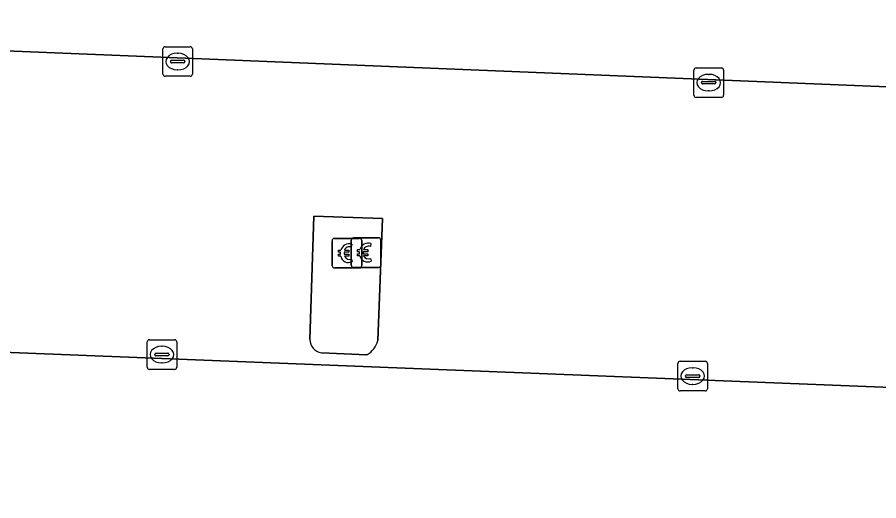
# Model space of a CAD drawing. Extents: x 160888 to 161385, y 386490 to 386908.
# Drawn here: x 160970.98 to 161000.12, y 386777.1 to 386793.46 of the extents above; entities that cross this region are included whole.
import ezdxf

# ---------------------------------------------------------------- set-up
doc = ezdxf.new("R2010")
doc.units = 0
for name, color, linetype in [('IMGEO_Betaalautomaat', 7, 'Continuous'), ('IMGEO_Kolk', 7, 'Continuous'), ('IMGEO_Parkeervlak_open', 7, 'Continuous'), ('IMGEO_Rijbaan_lokaal_open', 7, 'Continuous'), ('IMGEO_Verkeerseiland_open', 7, 'Continuous')]:
    doc.layers.add(name, color=color, linetype=linetype)

msp = doc.modelspace()

# ---------------------------------------------------------------- linework, layer by layer
at = {"layer": 'IMGEO_Betaalautomaat'}
for p, q in [((160981.632, 386785.054), (160981.632, 386785.895)), ((160981.632, 386785.895), (160981.632, 386785.054)), ((160981.707, 386785.978), (160982.548, 386785.978)), ((160982.548, 386785.978), (160981.707, 386785.978)), ((160982.277, 386785.072), (160982.277, 386785.913)), ((160982.277, 386785.913), (160982.277, 386785.072)), ((160982.294, 386785.783), (160982.277, 386785.683)), ((160982.352, 386785.996), (160983.193, 386785.996)), ((160983.193, 386785.996), (160982.352, 386785.996)), ((160982.631, 386785.904), (160982.631, 386785.063)), ((160982.631, 386785.063), (160982.631, 386785.904)), ((160982.939, 386785.801), (160982.922, 386785.701)), ((160983.276, 386785.922), (160983.276, 386785.081)), ((160983.276, 386785.081), (160983.276, 386785.922)), ((160981.915, 386785.442), (160981.915, 386785.51)), ((160982.036, 386785.51), (160982.036, 386785.442)), ((160982.56, 386785.46), (160982.56, 386785.528)), ((160982.681, 386785.528), (160982.681, 386785.46)), ((160982.281, 386785.277), (160982.303, 386785.19)), ((160982.926, 386785.295), (160982.948, 386785.208)), ((160982.557, 386784.979), (160981.716, 386784.979)), ((160981.716, 386784.979), (160982.557, 386784.979)), ((160983.202, 386784.997), (160982.361, 386784.997)), ((160982.361, 386784.997), (160983.202, 386784.997))]:
    msp.add_line(p, q, dxfattribs=at)
for points in [[(160981.915, 386785.51), (160981.846, 386785.51), (160981.846, 386785.579), (160981.925, 386785.579)], [(160982.047, 386785.579), (160982.194, 386785.579), (160982.194, 386785.51), (160982.036, 386785.51)], [(160982.56, 386785.528), (160982.491, 386785.528), (160982.491, 386785.597), (160982.57, 386785.597)], [(160982.692, 386785.597), (160982.839, 386785.597), (160982.839, 386785.528), (160982.681, 386785.528)], [(160981.92, 386785.373), (160981.846, 386785.373), (160981.846, 386785.442), (160981.915, 386785.442)], [(160982.036, 386785.442), (160982.194, 386785.442), (160982.194, 386785.373), (160982.05, 386785.373)], [(160982.565, 386785.391), (160982.491, 386785.391), (160982.491, 386785.46), (160982.56, 386785.46)], [(160982.681, 386785.46), (160982.839, 386785.46), (160982.839, 386785.391), (160982.695, 386785.391)]]:
    msp.add_lwpolyline(points, dxfattribs=at)
for centre, radius, start, end in [((160981.71, 386785.901), 0.0779, 92.4484, 184.2845), ((160981.71, 386785.901), 0.0779, 92.4484, 184.2845), ((160982.208, 386785.503), 0.293, 73.014, 165.0139), ((160982.355, 386785.919), 0.0779, 92.4484, 184.2845), ((160982.355, 386785.919), 0.0779, 92.4484, 184.2845), ((160982.554, 386785.901), 0.0779, 2.4484, 94.2845), ((160982.554, 386785.901), 0.0779, 2.4484, 94.2845), ((160982.853, 386785.521), 0.293, 73.014, 165.0139), ((160983.199, 386785.919), 0.0779, 2.4484, 94.2845), ((160983.199, 386785.919), 0.0779, 2.4484, 94.2845), ((160982.214, 386785.516), 0.179, 69.3236, 159.5683), ((160982.859, 386785.534), 0.179, 69.3236, 159.5683), ((160982.181, 386785.428), 0.267, 191.8096, 297.0389), ((160982.214, 386785.443), 0.179, 202.7625, 291.8693), ((160982.826, 386785.446), 0.267, 191.8096, 297.0389), ((160982.859, 386785.461), 0.179, 202.7625, 291.8693), ((160981.71, 386785.057), 0.0779, 182.4484, 274.2845), ((160981.71, 386785.057), 0.0779, 182.4484, 274.2845), ((160982.355, 386785.075), 0.0779, 182.4484, 274.2845), ((160982.355, 386785.075), 0.0779, 182.4484, 274.2845), ((160982.554, 386785.057), 0.0779, 272.4484, 4.2845), ((160982.554, 386785.057), 0.0779, 272.4484, 4.2845), ((160983.199, 386785.075), 0.0779, 272.4484, 4.2845), ((160983.199, 386785.075), 0.0779, 272.4484, 4.2845)]:
    msp.add_arc(centre, radius, start, end, dxfattribs=at)
at = {"layer": 'IMGEO_Kolk'}
for p, q in [((160975.904, 386791.533), (160975.904, 386792.385)), ((160975.979, 386792.459), (160976.831, 386792.459)), ((160976.392, 386792.239), (160976.417, 386792.239)), ((160976.905, 386792.385), (160976.905, 386791.533)), ((160976.163, 386791.953), (160976.163, 386791.965)), ((160976.601, 386791.916), (160976.203, 386791.916)), ((160976.206, 386792.002), (160976.604, 386792.002)), ((160976.647, 386791.965), (160976.647, 386791.953)), ((160976.415, 386791.679), (160976.39, 386791.679)), ((160993.867, 386790.819), (160993.867, 386791.671)), ((160993.942, 386791.745), (160994.794, 386791.745)), ((160994.868, 386791.671), (160994.868, 386790.819)), ((160976.831, 386791.459), (160975.979, 386791.459)), ((160994.355, 386791.525), (160994.38, 386791.525)), ((160994.126, 386791.239), (160994.126, 386791.251)), ((160994.564, 386791.202), (160994.166, 386791.202)), ((160994.169, 386791.288), (160994.567, 386791.288)), ((160994.61, 386791.251), (160994.61, 386791.239)), ((160994.794, 386790.745), (160993.942, 386790.745)), ((160994.378, 386790.965), (160994.353, 386790.965)), ((160975.373, 386781.622), (160975.373, 386782.474)), ((160975.448, 386782.548), (160976.3, 386782.548)), ((160975.861, 386782.328), (160975.886, 386782.328)), ((160976.374, 386782.474), (160976.374, 386781.622)), ((160975.632, 386782.042), (160975.632, 386782.054)), ((160976.07, 386782.005), (160975.672, 386782.005)), ((160975.675, 386782.091), (160976.073, 386782.091)), ((160976.116, 386782.054), (160976.116, 386782.042)), ((160975.884, 386781.768), (160975.859, 386781.768)), ((160993.324, 386780.894), (160993.324, 386781.746)), ((160993.399, 386781.82), (160994.251, 386781.82)), ((160994.325, 386781.746), (160994.325, 386780.894)), ((160976.3, 386781.548), (160975.448, 386781.548)), ((160993.812, 386781.6), (160993.837, 386781.6)), ((160993.583, 386781.314), (160993.583, 386781.326)), ((160994.021, 386781.277), (160993.623, 386781.277)), ((160993.626, 386781.363), (160994.024, 386781.363)), ((160994.067, 386781.326), (160994.067, 386781.314)), ((160993.835, 386781.04), (160993.81, 386781.04)), ((160994.251, 386780.82), (160993.399, 386780.82))]:
    msp.add_line(p, q, dxfattribs=at)
for points in [[(160975.904, 386791.533), (160975.904, 386792.385)], [(160975.979, 386792.459), (160976.831, 386792.459)], [(160976.905, 386792.385), (160976.905, 386791.533)], [(160993.867, 386790.819), (160993.867, 386791.671)], [(160993.942, 386791.745), (160994.794, 386791.745)], [(160994.868, 386791.671), (160994.868, 386790.819)], [(160976.831, 386791.459), (160975.979, 386791.459)], [(160994.794, 386790.745), (160993.942, 386790.745)], [(160975.373, 386781.622), (160975.373, 386782.474)], [(160975.448, 386782.548), (160976.3, 386782.548)], [(160976.374, 386782.474), (160976.374, 386781.622)], [(160993.324, 386780.894), (160993.324, 386781.746)], [(160993.399, 386781.82), (160994.251, 386781.82)], [(160994.325, 386781.746), (160994.325, 386780.894)], [(160976.3, 386781.548), (160975.448, 386781.548)], [(160994.251, 386780.82), (160993.399, 386780.82)]]:
    msp.add_lwpolyline(points, dxfattribs=at)
for centre, radius, start, end in [((160975.981, 386792.383), 0.0765, 91.552, 178.448), ((160975.981, 386792.383), 0.0765, 91.552, 178.448), ((160976.829, 386792.383), 0.0765, 1.552, 88.448), ((160976.829, 386792.383), 0.0765, 1.552, 88.448), ((160976.203, 386791.962), 0.0403, 85.8775, 175.7526), ((160976.2, 386791.952), 0.0366, 178.938, 274.7102), ((160976.604, 386791.959), 0.043, 264.8664, 352.4533), ((160976.608, 386791.964), 0.0386, 1.7309, 96.639), ((160993.944, 386791.669), 0.0765, 91.552, 178.448), ((160993.944, 386791.669), 0.0765, 91.552, 178.448), ((160994.792, 386791.669), 0.0765, 1.552, 88.448), ((160994.792, 386791.669), 0.0765, 1.552, 88.448), ((160975.981, 386791.535), 0.0765, 181.552, 268.448), ((160975.981, 386791.535), 0.0765, 181.552, 268.448), ((160976.829, 386791.535), 0.0765, 271.552, 358.448), ((160976.829, 386791.535), 0.0765, 271.552, 358.448), ((160994.166, 386791.248), 0.0403, 85.8775, 175.7526), ((160994.163, 386791.238), 0.0366, 178.938, 274.7102), ((160994.567, 386791.245), 0.043, 264.8664, 352.4533), ((160994.571, 386791.25), 0.0386, 1.7309, 96.639), ((160993.944, 386790.821), 0.0765, 181.552, 268.448), ((160993.944, 386790.821), 0.0765, 181.552, 268.448), ((160994.792, 386790.821), 0.0765, 271.552, 358.448), ((160994.792, 386790.821), 0.0765, 271.552, 358.448), ((160975.45, 386782.472), 0.0765, 91.552, 178.448), ((160975.45, 386782.472), 0.0765, 91.552, 178.448), ((160976.298, 386782.472), 0.0765, 1.552, 88.448), ((160976.298, 386782.472), 0.0765, 1.552, 88.448), ((160975.672, 386782.051), 0.0403, 85.8775, 175.7526), ((160975.669, 386782.041), 0.0366, 178.938, 274.7102), ((160976.073, 386782.048), 0.043, 264.8664, 352.4533), ((160976.077, 386782.053), 0.0386, 1.7309, 96.639), ((160993.401, 386781.744), 0.0765, 91.552, 178.448), ((160993.401, 386781.744), 0.0765, 91.552, 178.448), ((160994.249, 386781.744), 0.0765, 1.552, 88.448), ((160994.249, 386781.744), 0.0765, 1.552, 88.448), ((160975.45, 386781.624), 0.0765, 181.552, 268.448), ((160975.45, 386781.624), 0.0765, 181.552, 268.448), ((160976.298, 386781.624), 0.0765, 271.552, 358.448), ((160976.298, 386781.624), 0.0765, 271.552, 358.448), ((160993.623, 386781.323), 0.0403, 85.8775, 175.7526), ((160993.62, 386781.313), 0.0366, 178.938, 274.7102), ((160994.024, 386781.32), 0.043, 264.8664, 352.4533), ((160994.028, 386781.325), 0.0386, 1.7309, 96.639), ((160993.401, 386780.896), 0.0765, 181.552, 268.448), ((160993.401, 386780.896), 0.0765, 181.552, 268.448), ((160994.249, 386780.896), 0.0765, 271.552, 358.448), ((160994.249, 386780.896), 0.0765, 271.552, 358.448)]:
    msp.add_arc(centre, radius, start, end, dxfattribs=at)
for centre, major_axis, ratio, start_param, end_param in [((160976.391, 386791.959), (-0.387, 0.002), 0.722429, 4.712389, 7.853982), ((160976.416, 386791.959), (-0.39, 0.002), 0.717154, 1.570796, 4.712389), ((160994.354, 386791.245), (-0.387, 0.002), 0.722429, 4.712389, 7.853982), ((160994.379, 386791.245), (-0.39, 0.002), 0.717154, 1.570796, 4.712389), ((160975.86, 386782.048), (-0.387, 0.002), 0.722429, 4.712389, 7.853982), ((160975.885, 386782.048), (-0.39, 0.002), 0.717154, 1.570796, 4.712389), ((160993.811, 386781.32), (-0.387, 0.002), 0.722429, 4.712389, 7.853982), ((160993.836, 386781.32), (-0.39, 0.002), 0.717154, 1.570796, 4.712389)]:
    msp.add_ellipse(centre, major_axis=major_axis, ratio=ratio, start_param=start_param, end_param=end_param, dxfattribs=at)
at = {"layer": 'IMGEO_Parkeervlak_open'}
for points in [[(160969.062, 386782.186), (161041.358, 386779.307), (161041.813, 386789.413), (160969.48, 386792.369)], [(160980.876, 386782.558), (160981.015, 386786.726), (160983.335, 386786.654), (160983.173, 386782.521)], [(160982.806, 386782.043), (160981.265, 386782.104)]]:
    msp.add_lwpolyline(points, dxfattribs=at)
for centre, radius, start, end in [((160981.341, 386782.563), 0.465, 180.5763, 260.6055), ((160982.437, 386782.706), 0.759, 299.0822, 345.8849)]:
    msp.add_arc(centre, radius, start, end, dxfattribs=at)
at = {"layer": 'IMGEO_Rijbaan_lokaal_open'}
for points in [[(160968.564, 386792.403), (160969.287, 386792.376), (160969.48, 386792.369), (161041.813, 386789.413), (161041.993, 386794.965), (160969.659, 386797.858), (160969.517, 386797.865), (160968.795, 386797.902)], [(160966.998, 386776.719), (160970.942, 386776.579), (160971.113, 386776.573), (161029.864, 386774.147), (161041.138, 386773.741), (161041.358, 386779.307), (160969.062, 386782.186), (160968.992, 386782.185), (160968.921, 386782.185)]]:
    msp.add_lwpolyline(points, dxfattribs=at)
at = {"layer": 'IMGEO_Verkeerseiland_open'}
for points in [[(160983.173, 386782.521), (160983.335, 386786.654), (160981.015, 386786.726), (160980.876, 386782.558)], [(160981.265, 386782.104), (160982.806, 386782.043)]]:
    msp.add_lwpolyline(points, dxfattribs=at)
for centre, radius, start, end in [((160981.341, 386782.563), 0.465, 180.5763, 260.6055), ((160982.437, 386782.706), 0.759, 299.0822, 345.8849)]:
    msp.add_arc(centre, radius, start, end, dxfattribs=at)

doc.saveas('drawing.dxf')
